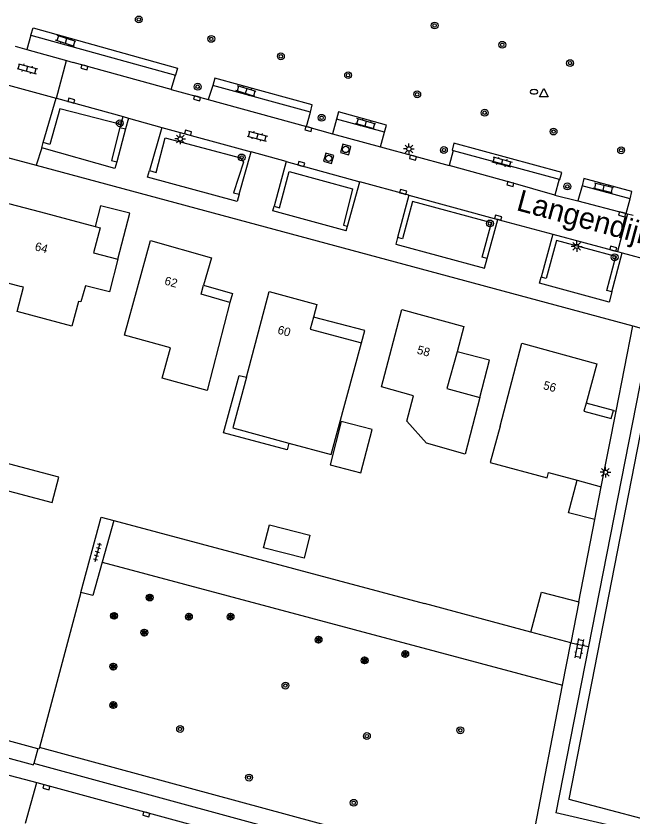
# Model space of a CAD drawing. Extents: x 124000 to 128010, y 398999 to 403000.
# Drawn here: x 127764.8 to 127836.8, y 399703.7 to 399797.2 of the extents above; entities that cross this region are included whole.
import ezdxf

# ---------------------------------------------------------------- set-up
doc = ezdxf.new("R2010")
doc.units = 0
for name, color, linetype in [('gg-afsc-hekwerk', 7, 'Continuous'), ('gg-afsc-muur', 7, 'Continuous'), ('gg-anno-huisnummerreeks BGT', 7, 'Continuous'), ('gg-anno-openbare ruimte label', 7, 'Continuous'), ('gg-bbg-bijgebouw', 7, 'Continuous'), ('gg-bbg-gedigitaliseerde bijgebouw', 7, 'Continuous'), ('gg-bbg-hoofdgebouw', 7, 'Continuous'), ('gg-bbg-luifel en loopbrug', 7, 'Continuous'), ('gg-bbg-onder overbouw', 7, 'Continuous'), ('gg-bbg-pand overbouw', 7, 'Continuous'), ('gg-knt-verharding', 7, 'Continuous'), ('gg-knt-verharding nz', 7, 'Continuous'), ('gt-grn-groengrens', 7, 'Continuous'), ('gt-grn-groengrens NZ', 7, 'Continuous'), ('gt-grn-weggrens', 7, 'Continuous'), ('gt-symb-boom', 7, 'Continuous'), ('gt-symb-brandkraan', 7, 'Continuous'), ('gt-symb-klinker verharding', 7, 'Continuous'), ('gt-symb-kolk', 7, 'Continuous'), ('gt-symb-lichtmast', 7, 'Continuous'), ('gt-symb-rioolschacht', 7, 'Continuous'), ('gt-symb-solitaire heester', 7, 'Continuous'), ('gt-symb-tegel verharding', 7, 'Continuous'), ('gt-symb-waterafsluiter', 7, 'Continuous')]:
    doc.layers.add(name, color=color, linetype=linetype)

# ---------------------------------------------------------------- blocks, each defined once
blk = doc.blocks.new('gt0-KL1')
at = {"layer": 'gt-symb-klinker verharding'}
for p, q in [((-1.15, 0.3), (1.15, 0.3)), ((-1, -0.3), (-1, 0.3)), ((-0.5, 0.3), (-0.5, 0.45)), ((0, -0.3), (0, 0.3)), ((0.5, 0.3), (0.5, 0.45)), ((1, -0.3), (1, 0.3)), ((-1.15, -0.3), (1.15, -0.3)), ((-0.5, -0.45), (-0.5, -0.3)), ((0.5, -0.45), (0.5, -0.3))]:
    blk.add_line(p, q, dxfattribs=at)
blk = doc.blocks.new('gt0-KOLK')
at = {"layer": 'gt-symb-kolk'}
blk.add_lwpolyline([(0, 0), (0.375, 0), (0.375, 0.4), (-0.375, 0.4), (-0.375, 0), (0, 0)], dxfattribs=at)
blk = doc.blocks.new('gt0-BOOM')
at = {"layer": 'gt-symb-boom'}
for radius in [0.4, 0.2]:
    blk.add_circle((0, 0), radius, dxfattribs=at)
blk = doc.blocks.new('gt0-WAFSL')
at = {"layer": 'gt-symb-waterafsluiter'}
for p, q in [((-0.5, -0.333), (0, 0.667)), ((0, 0.667), (0.5, -0.333)), ((0.5, -0.333), (-0.5, -0.333))]:
    blk.add_line(p, q, dxfattribs=at)
blk = doc.blocks.new('gt0-LMAST')
at = {"layer": 'gt-symb-lichtmast'}
for p, q in [((-0.182, 0.173), (-0.447, 0.438)), ((-0.005, 0.246), (-0.005, 0.621)), ((0.172, 0.173), (0.437, 0.438)), ((-0.255, -0.004), (-0.63, -0.004)), ((-0.182, -0.181), (-0.447, -0.446)), ((-0.005, -0.254), (-0.005, -0.629)), ((0.437, -0.446), (0.172, -0.181)), ((0.245, -0.004), (0.62, -0.004))]:
    blk.add_line(p, q, dxfattribs=at)
blk.add_circle((-0.005, -0.004), 0.25, dxfattribs=at)
blk = doc.blocks.new('gt0-BR')
at = {"layer": 'gt-symb-brandkraan'}
for centre, radius, start, end in [((-0.244, 0), 0.206, 107.56694, 252.43307), ((0.599, -2.664), 3, 106.89205, 107.56694), ((0, -0.691), 0.938, 73.10799, 106.89205), ((-0.599, -2.664), 3, 72.43309, 73.10799), ((0.244, 0), 0.206, 287.56695, 72.43309), ((0.599, 2.664), 3, 252.43307, 253.10797), ((0, 0.691), 0.938, 253.10797, 286.89206), ((-0.599, 2.664), 3, 286.89206, 287.56695)]:
    blk.add_arc(centre, radius, start, end, dxfattribs=at)
blk = doc.blocks.new('gt0-RS')
at = {"layer": 'gt-symb-rioolschacht'}
blk.add_lwpolyline([(-0.5, -0.5), (0.5, -0.5), (0.5, 0.5), (-0.5, 0.5)], close=True, dxfattribs=at)
blk.add_circle((0, 0), 0.375, dxfattribs=at)
blk = doc.blocks.new('gt0-TEG1')
at = {"layer": 'gt-symb-tegel verharding'}
for p, q in [((-1.125, 0), (1.125, 0)), ((-0.9, -0.25), (-0.9, 0.25)), ((-0.45, -0.25), (-0.45, 0.25)), ((0, -0.25), (0, 0.25)), ((0.45, -0.25), (0.45, 0.25)), ((0.9, -0.25), (0.9, 0.25))]:
    blk.add_line(p, q, dxfattribs=at)
blk = doc.blocks.new('gt0-SH')
at = {"layer": 'gt-symb-solitaire heester'}
blk.add_circle((0, 0), 0.4, dxfattribs=at)
for centre, start, end in [((-0.346, 0.2), 270, 30), ((-0.346, -0.2), 330, 90), ((0, 0.4), 210, 330), ((0.346, 0.2), 150, 270), ((0.346, -0.2), 90, 210), ((0, -0.4), 30, 150)]:
    blk.add_arc(centre, 0.4, start, end, dxfattribs=at)

msp = doc.modelspace()

# ---------------------------------------------------------------- linework, layer by layer
at = {"layer": 'gg-afsc-hekwerk'}
for p, q in [((127776.212, 399738.245), (127812.461, 399728.562)), ((127772.365, 399729.879), (127767.523, 399711.781)), ((127767.337, 399711.613), (127757.43, 399714.3))]:
    msp.add_line(p, q, dxfattribs=at)
for points in [[(127839.943, 399760.096), (127829.32, 399705.723), (127855.826, 399698.737)], [(127772.365, 399729.879), (127774.711, 399738.646), (127776.212, 399738.245)], [(127767.523, 399711.781), (127767.468, 399711.577), (127767.337, 399711.613)]]:
    msp.add_lwpolyline(points, dxfattribs=at)
at = {"layer": 'gg-afsc-muur'}
for p, q in [((127830.463, 399728.765), (127832.344, 399738.374)), ((127824.869, 399725.22), (127812.461, 399728.562))]:
    msp.add_line(p, q, dxfattribs=at)
at = {"layer": 'gg-bbg-bijgebouw'}
for p, q in [((127830.463, 399728.765), (127829.523, 399723.966)), ((127829.523, 399723.966), (127824.869, 399725.22))]:
    msp.add_line(p, q, dxfattribs=at)
msp.add_lwpolyline([(127763.473, 399745), (127762.684, 399742.054), (127769.002, 399740.362), (127769.791, 399743.308), (127763.473, 399745)], dxfattribs=at)
at = {"layer": 'gg-bbg-gedigitaliseerde bijgebouw'}
msp.add_lwpolyline([(127824.869, 399725.22), (127826.125, 399729.914), (127830.463, 399728.765)], dxfattribs=at)
at = {"layer": 'gg-bbg-hoofdgebouw'}
for p, q in [((127767.646, 399774.285), (127774.032, 399772.576)), ((127760.712, 399766.783), (127765.397, 399765.594)), ((127833.094, 399742.204), (127834.817, 399751.026)), ((127834.508, 399751.11), (127834.817, 399751.026)), ((127830.264, 399742.966), (127833.094, 399742.204))]:
    msp.add_line(p, q, dxfattribs=at)
for points in [[(127761.652, 399770.258), (127763.038, 399775.518), (127767.646, 399774.285)], [(127774.032, 399772.576), (127774.611, 399772.421), (127773.835, 399769.523), (127776.675, 399768.763)], [(127789.751, 399763.71), (127787.083, 399753.423), (127781.866, 399754.864), (127782.827, 399758.422), (127777.456, 399759.879), (127780.468, 399770.956), (127787.597, 399768.929), (127786.686, 399765.726)], [(127776.675, 399768.763), (127775.721, 399764.959), (127772.914, 399765.653), (127772.369, 399763.786), (127772.065, 399763.811), (127771.297, 399760.965), (127764.919, 399762.665), (127765.679, 399765.5), (127765.397, 399765.594)], [(127791.67, 399754.979), (127794.33, 399765.005), (127799.899, 399763.492), (127799.489, 399761.984)], [(127818.915, 399752.607), (127817.219, 399746.025), (127812.695, 399747.296), (127810.401, 399749.858), (127811.187, 399752.83), (127807.428, 399753.855), (127809.819, 399762.897)], [(127809.819, 399762.897), (127817.064, 399760.898), (127816.256, 399757.968)], [(127799.489, 399761.984), (127799.11, 399760.587), (127805.11, 399758.999)], [(127796.635, 399747.305), (127801.57, 399745.965), (127805.11, 399758.999)], [(127821.291, 399749.291), (127823.804, 399758.948), (127832.562, 399756.563), (127831.314, 399751.98)], [(127816.256, 399757.968), (127815.069, 399753.668), (127818.915, 399752.607)], [(127791.67, 399754.979), (127790.106, 399749.079), (127796.635, 399747.305)], [(127831.314, 399751.98), (127831.054, 399751.025), (127834.248, 399750.155), (127834.508, 399751.11)], [(127821.291, 399749.291), (127820.141, 399745.02), (127826.764, 399743.236), (127826.933, 399743.863), (127830.264, 399742.966)]]:
    msp.add_lwpolyline(points, dxfattribs=at)
at = {"layer": 'gg-bbg-luifel en loopbrug'}
for p, q in [((127834.508, 399751.11), (127831.314, 399751.98)), ((127832.344, 399738.374), (127833.094, 399742.204))]:
    msp.add_line(p, q, dxfattribs=at)
for points in [[(127776.675, 399768.763), (127778.058, 399774.129), (127774.658, 399775.005), (127774.032, 399772.576)], [(127805.11, 399758.999), (127805.481, 399760.44), (127799.489, 399761.984)], [(127818.915, 399752.607), (127820.045, 399756.992), (127816.256, 399757.968)], [(127796.635, 399747.305), (127796.421, 399746.513), (127789.021, 399748.516), (127790.831, 399755.206), (127791.67, 399754.979)], [(127805.042, 399743.836), (127806.341, 399748.884), (127802.752, 399749.807), (127801.453, 399744.759), (127805.042, 399743.836)], [(127832.344, 399738.374), (127829.285, 399739.161), (127830.264, 399742.966)], [(127794.364, 399737.752), (127799.097, 399736.534), (127798.41, 399733.864), (127793.677, 399735.082), (127794.364, 399737.752)]]:
    msp.add_lwpolyline(points, dxfattribs=at)
at = {"layer": 'gg-bbg-onder overbouw'}
msp.add_lwpolyline([(127789.751, 399763.71), (127786.385, 399764.668), (127786.686, 399765.726)], dxfattribs=at)
at = {"layer": 'gg-bbg-pand overbouw'}
msp.add_lwpolyline([(127786.686, 399765.726), (127790.053, 399764.769), (127789.751, 399763.71)], dxfattribs=at)
at = {"layer": 'gg-knt-verharding'}
for p, q in [((127704.938, 399796.508), (127767.142, 399779.741)), ((127766.525, 399794.912), (127766.068, 399793.242)), ((127766.525, 399794.912), (127783.393, 399790.235)), ((127764.712, 399793.62), (127766.068, 399793.242)), ((127766.068, 399793.242), (127770.698, 399791.95)), ((127769.526, 399787.558), (127770.698, 399791.95)), ((127770.698, 399791.95), (127771.477, 399791.733)), ((127782.917, 399788.579), (127783.393, 399790.235)), ((127763.486, 399789.201), (127769.496, 399787.566)), ((127787.755, 399789.058), (127787.223, 399787.398)), ((127799.161, 399785.948), (127787.755, 399789.058)), ((127782.917, 399788.579), (127787.223, 399787.398)), ((127767.973, 399782.375), (127769.496, 399787.566)), ((127769.496, 399787.566), (127769.526, 399787.558)), ((127769.526, 399787.558), (127777.293, 399785.409)), ((127798.678, 399784.255), (127799.161, 399785.948)), ((127777.293, 399785.409), (127777.926, 399785.234)), ((127777.926, 399785.234), (127777.586, 399783.974)), ((127777.926, 399785.234), (127781.804, 399784.144)), ((127802.193, 399785.112), (127801.74, 399783.415)), ((127807.795, 399783.58), (127802.193, 399785.112)), ((127777.586, 399783.974), (127776.548, 399780.13)), ((127781.804, 399784.144), (127780.369, 399779.109)), ((127781.804, 399784.144), (127792.235, 399781.281)), ((127798.678, 399784.255), (127801.74, 399783.415)), ((127807.328, 399781.882), (127807.795, 399783.58)), ((127767.791, 399781.755), (127767.973, 399782.375)), ((127790.851, 399776.343), (127792.235, 399781.281)), ((127796.314, 399780.161), (127792.235, 399781.281)), ((127807.328, 399781.882), (127815.328, 399779.688)), ((127815.798, 399781.471), (127815.328, 399779.688)), ((127815.798, 399781.471), (127828.179, 399778.104)), ((127767.142, 399779.741), (127836.777, 399760.971)), ((127796.314, 399780.161), (127794.904, 399774.938)), ((127796.314, 399780.161), (127804.903, 399777.794)), ((127803.477, 399772.625), (127804.903, 399777.794)), ((127810.639, 399776.246), (127804.903, 399777.794)), ((127828.179, 399778.104), (127827.69, 399776.25)), ((127830.858, 399777.326), (127830.341, 399775.563)), ((127836.461, 399775.819), (127830.858, 399777.326)), ((127810.639, 399776.246), (127809.323, 399771.316)), ((127810.639, 399776.246), (127821.029, 399773.416)), ((127827.69, 399776.25), (127830.341, 399775.563)), ((127835.997, 399774.098), (127836.461, 399775.819)), ((127836.134, 399774.062), (127834.984, 399769.649)), ((127835.997, 399774.098), (127836.134, 399774.062)), ((127836.134, 399774.062), (127836.804, 399773.888)), ((127819.758, 399768.839), (127821.029, 399773.416)), ((127821.029, 399773.416), (127827.449, 399771.675)), ((127803.323, 399772.066), (127803.477, 399772.625)), ((127827.449, 399771.675), (127826.091, 399766.677)), ((127827.449, 399771.675), (127834.984, 399769.649)), ((127834.329, 399764.972), (127835.523, 399769.504)), ((127834.984, 399769.649), (127835.523, 399769.504)), ((127835.523, 399769.504), (127840.796, 399768.076)), ((127834.817, 399751.026), (127836.777, 399760.971)), ((127838.833, 399760.397), (127831.602, 399723.559)), ((127776.212, 399738.245), (127774.842, 399733.404)), ((127831.602, 399723.559), (127827.793, 399704.154)), ((127828.57, 399719.044), (127829.523, 399723.966)), ((127824.184, 399696.403), (127828.57, 399719.044)), ((127767.337, 399711.613), (127766.869, 399709.886)), ((127823.803, 399694.434), (127766.869, 399709.886)), ((127765.884, 399702.926), (127767.207, 399707.665)), ((127767.207, 399707.665), (127817.315, 399694.086)), ((127829.823, 399703.68), (127827.793, 399704.154)), ((127855.561, 399697.673), (127829.823, 399703.68))]:
    msp.add_line(p, q, dxfattribs=at)
for points in [[(127766.525, 399794.912), (127766.799, 399795.779), (127783.628, 399791.051), (127783.393, 399790.235)], [(127799.161, 399785.948), (127799.357, 399786.794), (127788.005, 399789.912), (127787.755, 399789.058)], [(127807.795, 399783.58), (127808.014, 399784.41), (127802.434, 399785.96), (127802.193, 399785.112)], [(127828.179, 399778.104), (127828.273, 399778.079), (127828.492, 399778.89), (127815.894, 399782.314), (127815.686, 399781.502), (127815.798, 399781.471)], [(127776.548, 399780.13), (127776.338, 399779.352), (127767.791, 399781.755)], [(127790.851, 399776.343), (127790.617, 399775.507), (127780.145, 399778.324), (127780.369, 399779.109)], [(127836.461, 399775.819), (127836.657, 399776.685), (127831.068, 399778.169), (127830.858, 399777.326)], [(127803.323, 399772.066), (127794.758, 399774.399), (127794.904, 399774.938)], [(127809.323, 399771.316), (127809.106, 399770.503), (127819.445, 399767.71), (127819.758, 399768.839)], [(127834.329, 399764.972), (127834.012, 399763.769), (127825.896, 399765.959), (127826.091, 399766.677)], [(127774.842, 399733.404), (127773.738, 399729.504), (127772.365, 399729.879)]]:
    msp.add_lwpolyline(points, dxfattribs=at)
at = {"layer": 'gg-knt-verharding nz'}
for p, q in [((127782.917, 399788.579), (127771.477, 399791.733)), ((127787.223, 399787.398), (127798.678, 399784.255)), ((127801.74, 399783.415), (127807.328, 399781.882)), ((127830.341, 399775.563), (127835.997, 399774.098)), ((127749.911, 399712.302), (127767.207, 399707.665))]:
    msp.add_line(p, q, dxfattribs=at)
for points in [[(127827.69, 399776.25), (127822.541, 399777.732), (127815.328, 399779.688)], [(127757.43, 399714.3), (127756.923, 399712.43), (127766.833, 399709.752), (127766.869, 399709.886)]]:
    msp.add_lwpolyline(points, dxfattribs=at)
at = {"layer": 'gt-grn-groengrens'}
for p, q in [((127777.036, 399784.481), (127777.293, 399785.409)), ((127777.036, 399784.481), (127776.915, 399784.155)), ((127776.915, 399784.155), (127777.586, 399783.974)), ((127774.842, 399733.404), (127828.57, 399719.044))]:
    msp.add_line(p, q, dxfattribs=at)
for points in [[(127777.036, 399784.481), (127769.896, 399786.307), (127768.732, 399782.152), (127767.973, 399782.375)], [(127776.915, 399784.155), (127775.93, 399780.297), (127776.548, 399780.13)], [(127780.369, 399779.109), (127781.166, 399778.882), (127782.199, 399782.932), (127791.001, 399780.594), (127791.338, 399780.109), (127790.178, 399776.532), (127790.851, 399776.343)], [(127794.904, 399774.938), (127795.525, 399774.77), (127796.653, 399778.996), (127804.077, 399776.98), (127803.01, 399772.754), (127803.477, 399772.625)], [(127819.758, 399768.839), (127819.18, 399768.999), (127820.29, 399772.996), (127811.063, 399775.509), (127809.903, 399771.162), (127809.323, 399771.316)], [(127834.329, 399764.972), (127833.749, 399765.125), (127834.791, 399769.08), (127827.871, 399770.94), (127826.67, 399766.52), (127826.091, 399766.677)]]:
    msp.add_lwpolyline(points, dxfattribs=at)
at = {"layer": 'gt-grn-groengrens NZ'}
msp.add_line((127824.184, 399696.403), (127767.523, 399711.781), dxfattribs=at)
at = {"layer": 'gt-grn-weggrens'}
for p, q in [((127767.791, 399781.755), (127767.142, 399779.741)), ((127836.777, 399760.971), (127838.833, 399760.397)), ((127829.523, 399723.966), (127831.602, 399723.559))]:
    msp.add_line(p, q, dxfattribs=at)

# ---------------------------------------------------------------- block references
at = {"layer": 'gt-symb-boom'}
for p in [(127779.121, 399796.752), (127813.641, 399796.045), (127787.576, 399794.482), (127821.537, 399793.79), (127795.697, 399792.449), (127829.447, 399791.656), (127803.546, 399790.248), (127785.995, 399788.902), (127811.609, 399788.015), (127819.488, 399785.866), (127776.905, 399784.636), (127800.453, 399785.27), (127827.521, 399783.666), (127814.725, 399781.504), (127835.408, 399781.482), (127791.119, 399780.644), (127829.133, 399777.262), (127820.1, 399772.937), (127834.647, 399769.001), (127796.233, 399718.994), (127783.942, 399713.935), (127816.637, 399713.772), (127805.735, 399713.101), (127791.985, 399708.253), (127804.201, 399705.31)]:
    msp.add_blockref('gt0-BOOM', p, dxfattribs=at)
at = {"layer": 'gt-symb-brandkraan'}
msp.add_blockref('gt0-BR', (127825.243, 399788.316), dxfattribs=at)
at = {"layer": 'gt-symb-klinker verharding'}
for p, rotation in [((127770.605, 399794.245), 161.81873102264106), ((127766.102, 399790.996), -15.245070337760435), ((127791.635, 399788.385), 162.72457972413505), ((127805.582, 399784.582), 163.44886324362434), ((127792.96, 399783.129), -15.315451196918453), ((127821.51, 399780.125), -15.315451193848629), ((127833.334, 399777.087), 166.3527616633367), ((127830.552, 399723.297), 79.1058170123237)]:
    msp.add_blockref('gt0-KL1', p, dxfattribs=dict(at, rotation=rotation))
at = {"layer": 'gt-symb-kolk'}
for p, rotation in [((127772.822, 399791.361), 164.57402962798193), ((127785.97, 399787.743), 164.68454880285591), ((127771.197, 399787.08), -15.969016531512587), ((127798.965, 399784.166), 164.6292745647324), ((127784.812, 399783.332), -15.315451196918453), ((127811.163, 399780.818), 164.62927456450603), ((127798.034, 399779.678), -15.481185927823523), ((127822.541, 399777.732), 163.92082762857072), ((127809.924, 399776.434), -15.00891367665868), ((127821.002, 399773.426), -15.189787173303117), ((127835.578, 399774.204), 165.46349079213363), ((127834.433, 399769.797), -15.134475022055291), ((127768.396, 399707.318), 164.8655249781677), ((127780.047, 399704.174), 164.86552497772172)]:
    msp.add_blockref('gt0-KOLK', p, dxfattribs=dict(at, rotation=rotation))
at = {"layer": 'gt-symb-lichtmast'}
for p in [(127783.965, 399782.812), (127810.645, 399781.638), (127830.226, 399770.27), (127833.575, 399743.9)]:
    msp.add_blockref('gt0-LMAST', p, dxfattribs=at)
at = {"layer": 'gt-symb-rioolschacht'}
for p, rotation in [((127803.266, 399781.578), 74.39306952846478), ((127801.278, 399780.539), 74.44827510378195)]:
    msp.add_blockref('gt0-RS', p, dxfattribs=dict(at, rotation=rotation))
at = {"layer": 'gt-symb-solitaire heester'}
for p in [(127780.398, 399729.274), (127776.235, 399727.136), (127784.966, 399727.034), (127789.826, 399727.034), (127779.762, 399725.172), (127800.097, 399724.345), (127805.473, 399721.931), (127810.207, 399722.675), (127776.143, 399721.207), (127776.143, 399716.72)]:
    msp.add_blockref('gt0-SH', p, dxfattribs=at)
at = {"layer": 'gt-symb-tegel verharding', "rotation": 74.99108632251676}
msp.add_blockref('gt0-TEG1', (127774.304, 399734.57), dxfattribs=at)
at = {"layer": 'gt-symb-waterafsluiter'}
msp.add_blockref('gt0-WAFSL', (127826.391, 399788.035), dxfattribs=at)

# ---------------------------------------------------------------- texts
at = {"layer": 'gg-anno-huisnummerreeks BGT'}
for s, rotation, p in [('64', 345, (127766.912, 399769.823)), ('62', 344.2, (127782.04, 399765.83)), ('60', 344.8, (127795.238, 399760.095)), ('58', 344.6, (127811.513, 399757.761)), ('56', 344.8, (127826.237, 399753.622))]:
    msp.add_text(s, height=1, rotation=rotation, dxfattribs=at).set_placement(p)
at = {"layer": 'gg-anno-openbare ruimte label'}
msp.add_text('Langendijk', height=2.5, rotation=344.9, dxfattribs=at).set_placement((127823.072, 399774.514))

doc.saveas('drawing.dxf')
